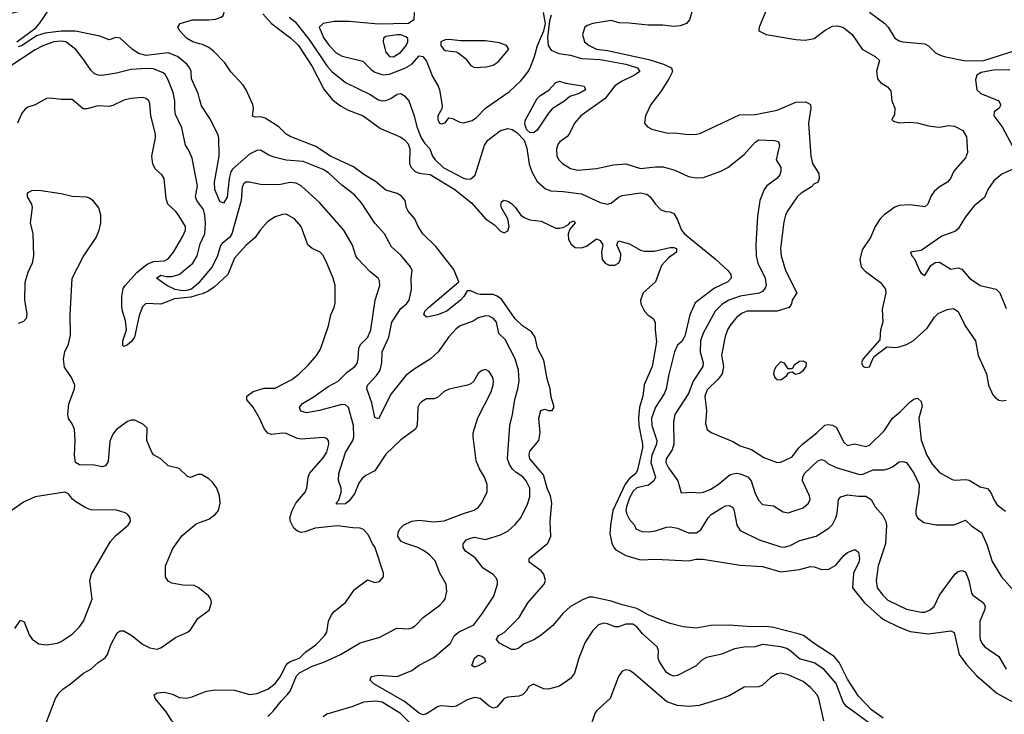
# Model space of a CAD drawing. Header units: inches. Extents: x 2001573 to 2220545, y 644482 to 846830.
# Tile 411 of 656: x 2099025 to 2104360, y 755865 to 759630. Entities that reach past the tile are written whole.
import ezdxf

# ---------------------------------------------------------------- set-up
doc = ezdxf.new("R2010")
doc.units = ezdxf.units.IN
doc.header["$MEASUREMENT"] = 0
doc.layers.add('C0795', color=7, linetype='Continuous')
doc.layers.add('C1705', color=7, linetype='Continuous')

msp = doc.modelspace()

# ---------------------------------------------------------------- linework, layer by layer
at = {"layer": 'C0795', "color": 5}
for points, elevation in [([(2099010, 759510.4), (2099113, 759587), (2099133.2, 759610), (2099186, 759690), (2099170, 759698.7), (2099084, 759690), (2098790, 759618.9)], 240), ([(2100000, 759499.9), (2099963.7, 759510), (2099929.6, 759530), (2099892.3, 759570), (2099882.7, 759590), (2099894, 759610), (2099961.2, 759630), (2100000, 759629.5)], 220), ([(2100000, 759201.9), (2099992.8, 759230), (2099955.8, 759310), (2099953.6, 759350), (2099948, 759368), (2099930.6, 759390), (2099880.7, 759430), (2099830, 759451.3), (2099710, 759437), (2099670, 759447.5), (2099634.6, 759470), (2099570, 759529.6), (2099546.9, 759533.1), (2099510, 759521.2), (2099460.3, 759540.3), (2099328.3, 759568.3), (2099250, 759568.2), (2099162.7, 759557.3), (2099117.1, 759542.9), (2099039.5, 759490), (2099016.7, 759483.3)], 240), ([(2100000, 758630), (2099985.7, 758650), (2099977.5, 758670), (2099988.1, 758730), (2099959.6, 758879.6), (2099942, 758922), (2099923.8, 758950), (2099903.4, 759043.4), (2099870, 759117), (2099865.3, 759145.3), (2099865.8, 759190), (2099856.1, 759236.1), (2099828.5, 759308.5), (2099813.5, 759333.5), (2099802.7, 759342.7), (2099750, 759363.2), (2099710, 759366), (2099630, 759359.9), (2099550, 759339.8), (2099470, 759328.7), (2099450, 759329.8), (2099430, 759336.8), (2099410, 759357.6), (2099373.6, 759413.6), (2099330, 759468.8), (2099275.3, 759510), (2099250, 759514.1), (2099210, 759509.5), (2099150, 759487.9), (2099110, 759466.8), (2098967.1, 759372.9)], 260), ([(2100000, 758140.5), (2099952.9, 758127.1), (2099863.6, 758116.4), (2099790, 758089.1), (2099708.6, 758091.4), (2099690, 758074.2), (2099672.7, 758027.3), (2099646.7, 757910), (2099630, 757884.7), (2099610, 757867.7), (2099590, 757858.7), (2099584.2, 757864.2), (2099584, 757890), (2099603.3, 757950), (2099598.3, 757998.3), (2099582, 758050), (2099578.1, 758078.1), (2099578.7, 758130), (2099586.4, 758173.6), (2099596.3, 758190), (2099660.8, 758259.2), (2099715.6, 758304.4), (2099750, 758319.9), (2099810, 758322.9), (2099830, 758334.3), (2099858, 758370), (2099910, 758457.6), (2099923.1, 758490), (2099923.1, 758510), (2099890, 758566), (2099872.1, 758590), (2099828.6, 758630), (2099819.2, 758659.2), (2099808, 758770), (2099795.6, 758790), (2099760.4, 758820.4), (2099746.6, 758846.6), (2099740.5, 758890), (2099761.5, 758990), (2099762, 759010), (2099735.5, 759110), (2099730, 759175.3), (2099725.1, 759190), (2099710, 759203.6), (2099688.3, 759208.3), (2099630, 759203.5), (2099590, 759193.3), (2099530, 759164.9), (2099510, 759160.2), (2099450, 759163.9), (2099390, 759147.6), (2099370, 759147.3), (2099310, 759196.9), (2099250, 759196.9), (2099190, 759205.4), (2099170, 759202.6), (2099110, 759169.5), (2099070, 759157), (2099054.7, 759145.3), (2099036.9, 759123.1), (2099013, 759070)], 280), ([(2100000, 757164.2), (2099990, 757164.2), (2099950, 757149.4), (2099934, 757154), (2099890, 757197.6), (2099830, 757211.6), (2099789.6, 757249.6), (2099751.1, 757271.1), (2099738.7, 757290), (2099714.3, 757350), (2099715.4, 757415.4), (2099696.6, 757436.6), (2099650, 757459.5), (2099630, 757459.5), (2099610, 757451.6), (2099550, 757409.6), (2099530, 757382.9), (2099514.5, 757345.5), (2099504.6, 757235.4), (2099490, 757211.1), (2099470, 757206.8), (2099430, 757215.6), (2099350, 757217.7), (2099328.6, 757230), (2099322, 757270), (2099325.4, 757350), (2099322, 757410), (2099310, 757439.5), (2099290, 757469.3), (2099285.4, 757490), (2099292.2, 757547.8), (2099323, 757630), (2099324, 757650), (2099306, 757690), (2099267.4, 757747.4), (2099262.2, 757790), (2099269.8, 757830), (2099289.1, 757870.9), (2099300, 757920), (2099298.5, 758030), (2099310.6, 758230), (2099370, 758345.3), (2099440.4, 758450), (2099456.8, 758490), (2099465.1, 758530), (2099465.7, 758570), (2099454.3, 758610), (2099426.1, 758646.1), (2099402.8, 758662.8), (2099388.1, 758668.1), (2099310, 758671.1), (2099250, 758686.2), (2099130, 758704.9), (2099090, 758702), (2099065.9, 758690), (2099065.3, 758670), (2099090.1, 758630.1), (2099092.8, 758612.8), (2099082.7, 758530), (2099095.9, 758470), (2099099.7, 758350), (2099093.8, 758310), (2099070, 758259.6), (2099054, 758206), (2099052.2, 758110), (2099063.7, 758036.3), (2099059.6, 758010), (2099046.5, 757993.5), (2099016.8, 757983.2)], 320), ([(2100000, 758210.2), (2099995.3, 758204.7), (2099955.5, 758170), (2099930, 758161.5), (2099910, 758160.7), (2099868.5, 758168.5), (2099823, 758190), (2099766.2, 758230), (2099790, 758245.4), (2099818.4, 758238.4), (2099850, 758238.3), (2099890, 758249.2), (2099964.1, 758310), (2099986.4, 758350), (2100000, 758400.5)], 260), ([(2098999, 756330), (2099030, 756376), (2099050, 756366), (2099076.7, 756296.7), (2099093.1, 756273.1), (2099130, 756247), (2099170, 756240.9), (2099230, 756250.3), (2099250, 756258.9), (2099310, 756299.5), (2099350, 756338.7), (2099370.9, 756370), (2099418, 756490), (2099404.7, 756590), (2099415.1, 756624.9), (2099517.8, 756802.2), (2099546.5, 756833.5), (2099613.2, 756890), (2099625.2, 756910), (2099624, 756930), (2099609.4, 756949.4), (2099597, 756957), (2099550, 756971.8), (2099410, 756973.5), (2099384.1, 756984.1), (2099330, 757016.9), (2099311.9, 757031.9), (2099290, 757060.9), (2099270, 757069.4), (2099110, 757044.7), (2099045.3, 757014.7), (2098930, 756934)], 340), ([(2100000, 756546.1), (2099992.3, 756552.3), (2099970, 756562.4), (2099910, 756565.3), (2099850, 756576.2), (2099830, 756586.2), (2099815, 756610), (2099815.6, 756670), (2099855.3, 756764.7), (2099906.5, 756833.5), (2099981.6, 756898.4), (2100000, 756904.9)], 320), ([(2099166.6, 755813.4), (2099218.6, 755950), (2099238.4, 755981.6), (2099258.7, 756001.3), (2099301.1, 756030), (2099371.1, 756088.9), (2099410, 756110.2), (2099450, 756145.6), (2099488.2, 756171.8), (2099501, 756190), (2099519.1, 756240.9), (2099553.1, 756306.9), (2099570, 756317.6), (2099590, 756317.1), (2099632.1, 756292.1), (2099690, 756244.7), (2099730, 756225), (2099770, 756218.2), (2099790, 756224.7), (2099870, 756280.7), (2099935.1, 756310), (2099950, 756323.7), (2099990, 756383.6), (2100000, 756391.2)], 320), ([(2100000, 755727), (2099993.5, 755730), (2099940.3, 755770), (2099870.7, 755810), (2099849.9, 755830), (2099818.3, 755878.3), (2099760.2, 755950), (2099754, 755970), (2099770, 755982.2), (2099810, 755984.2), (2099853.5, 755973.5), (2099890, 755956.6), (2099927.7, 755952.3), (2099960.6, 755959.4), (2100000, 755975.1)], 280)]:
    msp.add_lwpolyline(points, dxfattribs=dict(at, elevation=elevation))
at = {"layer": 'C1705', "color": 5}
for points, elevation in [([(2100000, 759629.5), (2100050, 759628.8), (2100086.6, 759633.4), (2100116.5, 759643.5), (2100127.1, 759652.9), (2100132.5, 759670), (2100128.3, 759690), (2100013.2, 759853.2), (2100000, 759859.9)], 220), ([(2102685.6, 759734.4), (2102655, 759630), (2102638.9, 759610), (2102603.8, 759596.2), (2102570, 759592.6), (2102510, 759600.1), (2102430, 759599.8), (2102327.8, 759612.2), (2102274.1, 759614.1), (2102230, 759626.4), (2102131.3, 759610), (2102100.4, 759599.6), (2102086.8, 759590), (2102074.8, 759550), (2102086, 759510), (2102110.6, 759490), (2102150.7, 759470), (2102210, 759462.5), (2102434.2, 759414.2), (2102514.6, 759390), (2102556.9, 759370), (2102562.4, 759350), (2102542.4, 759310), (2102499.5, 759240.5), (2102445.3, 759170), (2102415.5, 759110), (2102410.7, 759070), (2102427.3, 759050), (2102450, 759037.1), (2102530, 759016.2), (2102590, 759016), (2102648.2, 759008.2), (2102690, 759010.3), (2102710, 759014.3), (2102925.3, 759114.7), (2103010, 759115.9), (2103130, 759140.2), (2103230, 759183.5), (2103285.5, 759185.5), (2103310.2, 759170.2), (2103311.3, 759150), (2103299.7, 759070), (2103311.3, 758891.3), (2103321.8, 758850), (2103355.9, 758795.9), (2103358, 758770), (2103350, 758747.2), (2103330, 758741.1), (2103315.5, 758724.5), (2103259, 758690), (2103237.3, 758670), (2103184.5, 758590), (2103174, 758570), (2103165.2, 758534.8), (2103147.9, 758390), (2103151.5, 758350), (2103174.8, 758270), (2103236.3, 758150), (2103210.5, 758110), (2103207.8, 758090), (2103195.3, 758070), (2103130, 758049.9), (2102966.7, 758050), (2102940.6, 758039.4), (2102910, 758016.7), (2102872.3, 757970), (2102860.4, 757950), (2102847.5, 757912.5), (2102827.7, 757812.3), (2102839.3, 757750), (2102831.2, 757710), (2102810, 757681.4), (2102750, 757624), (2102737.1, 757590), (2102747.3, 757510), (2102742.2, 757442.2), (2102750, 757408), (2102772.9, 757392.9), (2102890, 757344.6), (2102930, 757320.2), (2102990, 757300.2), (2103057.7, 757257.7), (2103130, 757230.2), (2103150, 757231), (2103210, 757260.6), (2103246.2, 757310), (2103266.8, 757330), (2103345.3, 757390), (2103388, 757432), (2103403.7, 757436.3), (2103430, 757433), (2103450, 757422), (2103490, 757340.3), (2103510, 757321.6), (2103548.2, 757331.8), (2103610, 757317.3), (2103630, 757324.5), (2103710, 757402.3), (2103754, 757470), (2103795.6, 757504.4), (2103850, 757559.7), (2103870, 757573.4), (2103890, 757578), (2103910, 757560.7), (2103915.6, 757535.6), (2103896.9, 757470), (2103909.3, 757350.7), (2103940.5, 757270), (2103970, 757220.7), (2104010, 757175.5), (2104078.6, 757138.6), (2104093.7, 757133.7), (2104150, 757137.3), (2104170, 757134.3), (2104230, 757097.6), (2104270, 757089), (2104287.1, 757067.1), (2104305, 757025), (2104320.9, 757000.9), (2104367, 756967)], 280), ([(2103083.5, 759710), (2103032.1, 759590), (2103030.2, 759570), (2103070, 759550.1), (2103230, 759522.6), (2103281.2, 759518.8), (2103330.7, 759529.3), (2103390, 759574.4), (2103430, 759594.5), (2103457.4, 759597.4), (2103488.9, 759588.9), (2103535.5, 759550), (2103590.1, 759470.1), (2103660.3, 759430), (2103683.8, 759410), (2103668.1, 759351.9), (2103672.4, 759310), (2103688.7, 759290), (2103727.1, 759267.1), (2103744.9, 759244.9), (2103751.4, 759190), (2103766.7, 759150), (2103764.7, 759115.3), (2103751, 759090), (2103760.5, 759080.5), (2103790, 759070.5), (2103845.7, 759074.3), (2103888.3, 759071.7), (2103950, 759054.5), (2103990, 759048.7), (2104011.9, 759048.1), (2104056.5, 759056.5), (2104090, 759053.4), (2104136.3, 759030), (2104155.8, 758995.8), (2104160.2, 758910), (2104150, 758881.6), (2104086.4, 758810), (2104068.5, 758770), (2104052.4, 758750), (2104010, 758724.1), (2103980.9, 758699.1), (2103964.6, 758675.4), (2103945.8, 758630), (2103930, 758615.8), (2103850, 758626.2), (2103790, 758622.4), (2103766.4, 758613.6), (2103710, 758572.4), (2103687.8, 758550), (2103660.3, 758510), (2103635.8, 758450), (2103590, 758383.7), (2103576.9, 758330), (2103584.2, 758290), (2103606.8, 758266.8), (2103690, 758205.5), (2103715.8, 758170), (2103718.5, 758150), (2103698.9, 758061.1), (2103701.5, 757990), (2103690.3, 757950), (2103685.5, 757894.5), (2103594, 757790), (2103587.3, 757770), (2103596, 757750), (2103610, 757744.4), (2103630, 757748.7), (2103647.2, 757792.8), (2103655.8, 757804.2), (2103723.7, 757856.3), (2103770, 757854), (2103790, 757857.4), (2103830, 757870.3), (2103866, 757890), (2103941.7, 757958.3), (2103982.3, 758017.7), (2104002.3, 758037.7), (2104050, 758059.7), (2104085.3, 758065.3), (2104110, 758048.4), (2104147.7, 757970), (2104204.5, 757890), (2104219.1, 757810), (2104264.6, 757710), (2104274.4, 757650), (2104297.7, 757597.7), (2104310, 757582), (2104330, 757568), (2104350, 757563.8), (2104370, 757567)], 320), ([(2100342, 759662), (2100390, 759610.1), (2100495, 759530), (2100535.5, 759490), (2100610, 759377.3), (2100674, 759254), (2100718.1, 759198.1), (2100762.9, 759162.9), (2100801.2, 759141.2), (2100886.4, 759110), (2100980.1, 759040.1), (2101090, 758993.8), (2101110, 758978.8), (2101130, 758957.2), (2101139.3, 758930), (2101137.2, 758850), (2101146.1, 758830), (2101168, 758808), (2101190, 758799.2), (2101250, 758791.9), (2101383, 758710), (2101475.9, 758635.9), (2101550, 758551.2), (2101598.2, 758518.2), (2101630, 758483.6), (2101650, 758475.8), (2101670, 758486.4), (2101677.7, 758510), (2101669.8, 758550), (2101636, 758610), (2101631.6, 758628.4), (2101636.6, 758643.4), (2101648.2, 758651.8), (2101670, 758646.7), (2101690, 758633.8), (2101710, 758613.6), (2101740.7, 758570), (2101758, 758558), (2101790, 758546.3), (2101850, 758538.8), (2101930, 758499.6), (2101950, 758499.6), (2101973.5, 758506.5), (2101999.1, 758520.9), (2102010, 758532.8), (2102030, 758539.3), (2102036, 758530), (2102005.5, 758494.5), (2101997.1, 758470), (2101999.3, 758439.3), (2102013.6, 758413.6), (2102036, 758396), (2102070, 758393.8), (2102097.3, 758402.7), (2102150, 758442.6), (2102170, 758434), (2102184.9, 758410), (2102177.8, 758370), (2102182, 758330), (2102197, 758310), (2102218.8, 758298.8), (2102250, 758299.3), (2102269.2, 758310.8), (2102281.5, 758330), (2102282, 758362), (2102260.7, 758410), (2102270, 758430.7), (2102330, 758415.8), (2102390, 758381.5), (2102410, 758374.7), (2102463.7, 758376.3), (2102550, 758395.8), (2102570, 758395.8), (2102584.9, 758390), (2102583.8, 758370), (2102540.2, 758339.8), (2102502.6, 758297.4), (2102470, 758209.3), (2102403.1, 758150), (2102388.7, 758110), (2102390.4, 758090), (2102410.4, 758050), (2102428.2, 758030), (2102457, 758010), (2102469, 757990), (2102468.7, 757950), (2102476.4, 757883.6), (2102453.1, 757750), (2102409, 757651), (2102401.3, 757590), (2102383.6, 757530), (2102378.2, 757470), (2102379.9, 757430), (2102400.5, 757330), (2102399.7, 757310), (2102373.3, 757190), (2102363, 757170), (2102330, 757142.8), (2102306.6, 757113.4), (2102240.1, 756970), (2102226.6, 756890), (2102223.7, 756843.7), (2102233.3, 756793.3), (2102243.9, 756770), (2102256.2, 756756.2), (2102310, 756725.3), (2102390, 756702.5), (2102470, 756705.1), (2102650, 756696.5), (2102690, 756705.6), (2102726.7, 756706.7), (2102930, 756673.4), (2103050, 756666.3), (2103150, 756636.6), (2103250, 756650.1), (2103310, 756665.4), (2103330, 756665), (2103370.8, 756650.8), (2103410, 756652.3), (2103446.9, 756673.1), (2103490, 756726), (2103510, 756741.7), (2103550, 756757.6), (2103570, 756744), (2103576.2, 756710), (2103573, 756690), (2103543.6, 756630), (2103537.3, 756550), (2103603.5, 756470), (2103690, 756392.1), (2103710, 756377.2), (2103790, 756336.6), (2103850, 756314.3), (2103950, 756301.6), (2104070, 756318), (2104088.5, 756308.5), (2104116.6, 756190), (2104155.9, 756135.9), (2104210, 756076.2), (2104320, 755980), (2104448.6, 755908.6)], 220), ([(2100484.7, 759644.7), (2100518.2, 759618.2), (2100597.6, 759517.6), (2100690, 759380.4), (2100716.8, 759350), (2100790, 759290.1), (2100924.6, 759224.6), (2100970, 759196.1), (2100990, 759190.5), (2101010, 759193.1), (2101036.5, 759203.5), (2101070, 759226.3), (2101090, 759230.2), (2101110, 759217.2), (2101133.5, 759190), (2101163, 759110), (2101177.4, 759050), (2101201.5, 758990), (2101219.8, 758959.8), (2101247.9, 758930), (2101262, 758890), (2101275.7, 758870), (2101320.5, 758830), (2101430, 758772.1), (2101450, 758766), (2101470, 758768.3), (2101492.6, 758787.4), (2101543.9, 758950), (2101562.4, 758977.6), (2101630, 759029.1), (2101670, 759040.1), (2101694.4, 759034.4), (2101719.1, 759019.1), (2101757.9, 758977.9), (2101773.8, 758933.8), (2101786.6, 758846.6), (2101802.2, 758802.2), (2101830, 758753), (2101874.2, 758714.2), (2101902.6, 758702.6), (2101970, 758698.9), (2102070, 758685.6), (2102170, 758639.8), (2102210, 758631.1), (2102230, 758635.5), (2102270, 758669.2), (2102290, 758677.4), (2102390, 758691.8), (2102424.3, 758684.3), (2102442, 758670), (2102470.3, 758630), (2102500.1, 758600.1), (2102526, 758590), (2102550, 758589.2), (2102570, 758579.6), (2102588.4, 758548.4), (2102611.2, 758490), (2102626.8, 758470), (2102794.3, 758334.3), (2102863.2, 758270), (2102878, 758250), (2102879.6, 758230), (2102861.7, 758210), (2102790, 758174.3), (2102684.6, 758095.4), (2102657.3, 758030), (2102630, 757915.6), (2102613.2, 757886.8), (2102590, 757866.2), (2102572.8, 757830), (2102540.1, 757699.9), (2102529, 757630), (2102516.9, 757603.1), (2102470.1, 757529.9), (2102448.6, 757470), (2102450.5, 757430.5), (2102477, 757350), (2102476.2, 757330), (2102451.4, 757270), (2102445.3, 757230), (2102470.1, 757150), (2102460.7, 757130), (2102433.3, 757106.7), (2102370, 757092.2), (2102350, 757075.4), (2102330, 757037.8), (2102312.7, 756990), (2102310.1, 756970), (2102315.4, 756950), (2102330, 756921.1), (2102356, 756890), (2102364.7, 756870), (2102395.5, 756855.5), (2102433.4, 756853.4), (2102470, 756860.2), (2102530, 756880.1), (2102550, 756881.7), (2102590, 756873.4), (2102648.8, 756848.8), (2102690, 756848.6), (2102715.2, 756864.8), (2102754.9, 756930), (2102771.6, 756948.4), (2102830, 756985), (2102850, 756995), (2102870, 756997.6), (2102887.8, 756987.8), (2102895.3, 756975.3), (2102911.4, 756890), (2102930, 756861.1), (2103032.7, 756810), (2103150, 756772.9), (2103170, 756771.9), (2103199.9, 756780.1), (2103252.8, 756807.2), (2103340.5, 756830), (2103410, 756873.2), (2103430, 756894), (2103448.3, 756930), (2103454.9, 756954.9), (2103462.6, 757030), (2103475.3, 757044.7), (2103510, 757054.2), (2103570, 757047), (2103610, 757047.8), (2103638.7, 757030), (2103660.3, 756990), (2103702.6, 756942.6), (2103719.1, 756910), (2103722, 756890), (2103717.5, 756790), (2103677.3, 756670), (2103666.1, 756590), (2103671.9, 756550), (2103702.4, 756510), (2103730, 756483.4), (2103830, 756435.4), (2103910, 756418.6), (2103930, 756419.5), (2103955.3, 756430), (2103979.9, 756450), (2104009, 756511), (2104093.4, 756626.6), (2104110, 756639.6), (2104130, 756645.3), (2104150, 756637), (2104168.8, 756590), (2104182.4, 756522.4), (2104190.2, 756510), (2104248, 756470), (2104256.5, 756450), (2104252.7, 756430), (2104227.5, 756370), (2104227.4, 756287.4), (2104229.4, 756270), (2104238.6, 756250), (2104254.6, 756230), (2104330, 756178.5), (2104371.2, 756110)], 240), ([(2101162.8, 759670), (2101161, 759630), (2101131.3, 759610), (2100970, 759606), (2100810, 759619.9), (2100730, 759620.7), (2100669, 759610), (2100648.2, 759590), (2100672.6, 759530), (2100701.5, 759490), (2100741, 759450), (2100773.2, 759433.2), (2100885.1, 759405.1), (2100930, 759360.1), (2100950, 759346.3), (2100976.2, 759336.2), (2100992.3, 759332.3), (2101030, 759335.3), (2101112, 759368), (2101150.3, 759389.7), (2101190, 759434.7), (2101210, 759431.1), (2101230, 759405.5), (2101262.1, 759322.1), (2101293.2, 759270), (2101299.8, 759250), (2101314.7, 759165.3), (2101312.7, 759147.3), (2101290.6, 759110), (2101290.5, 759090), (2101300.7, 759070), (2101310, 759065.7), (2101330, 759070.8), (2101350, 759098.8), (2101370, 759094.3), (2101410, 759074.6), (2101430, 759071.6), (2101476.8, 759083.2), (2101500.3, 759099.7), (2101548.6, 759150), (2101679.2, 759240.8), (2101740.7, 759299.3), (2101776.3, 759343.7), (2101790.8, 759369.2), (2101815.5, 759430), (2101830.4, 759490), (2101865.7, 759570), (2101874.3, 759610), (2101863.1, 759670)], 260), ([(2101905, 759655), (2101896.6, 759623.4), (2101885.4, 759534.6), (2101889.2, 759490), (2101904.9, 759464.9), (2101947.2, 759447.2), (2102010, 759437.8), (2102070, 759420), (2102170, 759414.6), (2102310, 759388.6), (2102373.2, 759370), (2102385.2, 759350), (2102356.9, 759330), (2102290, 759297.7), (2102250, 759272.1), (2102197.4, 759202.6), (2102065.5, 759110), (2102031.2, 759070), (2102003.2, 759010), (2101990, 758995.3), (2101951.3, 758968.7), (2101942.9, 758957.1), (2101933.2, 758930), (2101935.4, 758890), (2101946.7, 758870), (2101965.8, 758850), (2102010, 758822.8), (2102050, 758814.5), (2102150, 758824.3), (2102243.5, 758843.5), (2102310, 758849.5), (2102390, 758824.1), (2102470, 758833), (2102511.9, 758831.9), (2102575, 758815), (2102650, 758780.2), (2102690, 758773), (2102730, 758774.2), (2102823.6, 758810), (2102861.7, 758830), (2102950, 758898.8), (2103010, 758966.2), (2103030, 758978.5), (2103115.5, 758975.5), (2103137.1, 758970), (2103141.5, 758950), (2103124.9, 758870), (2103148.9, 758830), (2103150.2, 758810), (2103144.6, 758790), (2103128.6, 758770), (2103073, 758730), (2103059.8, 758710), (2103035.5, 758650), (2103023.3, 758563.3), (2103013.3, 758410), (2103015.6, 758350), (2103025.1, 758310), (2103064.6, 758230), (2103070.1, 758190), (2103065.3, 758174.7), (2103050, 758156.5), (2103031.7, 758148.3), (2102930, 758131.1), (2102867.9, 758110), (2102830, 758086), (2102793.7, 758050), (2102729, 757931), (2102714.9, 757890), (2102712.4, 757830), (2102729, 757770), (2102726.9, 757750), (2102674.4, 757670), (2102650, 757603.5), (2102574.3, 757490), (2102568.8, 757450), (2102569, 757330), (2102560.5, 757299.5), (2102528, 757250), (2102527.1, 757230), (2102540.4, 757200.4), (2102591.8, 757130), (2102610, 757066), (2102670, 757069), (2102710, 757065), (2102730, 757068.6), (2102770, 757085), (2102809.8, 757110), (2102875.8, 757164.2), (2102907.9, 757172.1), (2102930, 757168.8), (2102970, 757151.6), (2102989.4, 757130), (2103010, 757062), (2103030, 757024.2), (2103050, 757002), (2103110, 756995), (2103161.8, 756961.8), (2103190, 756957.5), (2103270, 756985), (2103299.1, 757010), (2103307.6, 757030), (2103305.6, 757050), (2103267.5, 757130), (2103268.2, 757150), (2103278, 757170), (2103350, 757239.8), (2103370, 757246.8), (2103390, 757239.3), (2103404.9, 757224.9), (2103450, 757202), (2103570, 757166.8), (2103590, 757164.7), (2103650, 757190.2), (2103710, 757190.7), (2103730, 757195), (2103753.8, 757206.2), (2103790, 757234.1), (2103810, 757236.3), (2103830, 757230.2), (2103870, 757171.4), (2103898.4, 757110), (2103898.1, 757070), (2103880.6, 756970), (2103881.1, 756950), (2103889.2, 756930), (2103924.6, 756904.6), (2103991.4, 756891.4), (2104087.8, 756892.2), (2104150, 756917), (2104184.1, 756884.1), (2104237.4, 756850), (2104265.9, 756785.9), (2104293.9, 756693.9), (2104344.5, 756610), (2104415, 756530)], 260), ([(2103630, 759670.3), (2103712.9, 759610), (2103730.3, 759590), (2103767.6, 759530), (2103790, 759515.8), (2103810.2, 759510.2), (2103930, 759499.6), (2103950, 759488.5), (2103986.7, 759450), (2104010, 759439.2), (2104034.8, 759430), (2104150, 759407.9), (2104250, 759408.9), (2104430, 759466.7)], 340), ([(2103704.2, 755844.2), (2103641.2, 755890), (2103570, 755963.9), (2103510, 756055.5), (2103465.6, 756145.6), (2103439.1, 756179.1), (2103330, 756249.4), (2103273, 756293), (2103250, 756300.3), (2103110, 756334.7), (2103070, 756340.1), (2102990, 756339.7), (2102870, 756349), (2102770, 756347.1), (2102690, 756332.8), (2102620, 756340), (2102550, 756357.9), (2102497, 756377), (2102430, 756405.1), (2102370, 756438.7), (2102290, 756457.6), (2102230, 756478.1), (2102130, 756499.6), (2102110, 756499.9), (2102074.3, 756485.7), (2102010, 756449.1), (2101968.6, 756411.4), (2101914.1, 756345.9), (2101850, 756294.1), (2101811.6, 756268.4), (2101755.3, 756244.7), (2101730, 756224.4), (2101710, 756216.1), (2101690, 756216.7), (2101624.4, 756250), (2101609.3, 756270), (2101618.6, 756290), (2101650.9, 756309.1), (2101731, 756389), (2101778.8, 756470), (2101866.8, 756570), (2101875.2, 756590), (2101865, 756625), (2101850, 756643.5), (2101786, 756690), (2101785.4, 756710), (2101887.8, 756792.2), (2101904.1, 756830), (2101898.9, 756910), (2101908.7, 757010), (2101901.6, 757050), (2101883.4, 757090), (2101863.1, 757163.1), (2101789.8, 757250), (2101785, 757270), (2101790, 757292), (2101837.6, 757350), (2101840.5, 757359.5), (2101845.1, 757390), (2101838, 757470), (2101848.5, 757511.5), (2101870, 757518.8), (2101890, 757511), (2101910, 757511.3), (2101921.2, 757530), (2101904.5, 757584.5), (2101898.9, 757630), (2101884.1, 757684.1), (2101865.6, 757785.6), (2101830.8, 757850), (2101819.2, 757910), (2101798.4, 757938.4), (2101750, 757970.7), (2101710, 758008.7), (2101635.5, 758115.5), (2101612.2, 758132.2), (2101590, 758140.6), (2101520.4, 758140.4), (2101503.8, 758143.8), (2101470, 758161.1), (2101450, 758161.2), (2101431.8, 758130), (2101413.4, 758110), (2101340.4, 758050), (2101290, 758029.7), (2101250, 758021.3), (2101230, 758018.4), (2101215.1, 758030), (2101221.1, 758050), (2101240.5, 758070), (2101405.2, 758210), (2101377, 758277), (2101280.7, 758400.7), (2101210, 758469.6), (2101184.2, 758510), (2101166.4, 758550), (2101130, 758592.6), (2101121.6, 758610), (2101113.2, 758650), (2101093.9, 758673.9), (2101070, 758688), (2101010, 758705.6), (2100953.9, 758753.9), (2100890, 758791), (2100833.3, 758833.3), (2100710, 758890.6), (2100630, 758942.8), (2100490, 758996.5), (2100469.9, 759009.9), (2100430, 759049.8), (2100355.7, 759095.7), (2100330, 759103.4), (2100301.3, 759101.3), (2100287.6, 759107.6), (2100292.3, 759147.7), (2100288.8, 759170), (2100251.7, 759250), (2100235.8, 759275.8), (2100170, 759347.6), (2100136.2, 759396.2), (2100078, 759458), (2100050, 759479.2), (2100015.5, 759495.5), (2100000, 759499.9)], 220), ([(2104390, 759357.7), (2104302.4, 759357.6), (2104235.6, 759344.4), (2104210.8, 759330), (2104204.5, 759304.5), (2104210.6, 759250), (2104233, 759230), (2104330.2, 759190), (2104340.2, 759170), (2104337.8, 759162.2), (2104331.8, 759150), (2104304.7, 759130), (2104303.9, 759110), (2104349.4, 759050), (2104404.6, 758944.6)], 340), ([(2103666, 755790), (2103503.8, 755910), (2103488.1, 755930), (2103450, 756031.7), (2103383, 756110), (2103330, 756143.4), (2103250, 756165.4), (2103205.7, 756205.7), (2103181.2, 756221.2), (2103150, 756230.9), (2103050, 756243), (2103010, 756229.9), (2102950, 756229.2), (2102899.2, 756220.8), (2102830, 756190.9), (2102746.8, 756173.2), (2102722, 756158), (2102690, 756127.3), (2102590, 756074.9), (2102570, 756072.6), (2102550, 756078.4), (2102530, 756091.7), (2102491.2, 756150), (2102484.7, 756170), (2102486.5, 756210), (2102479.4, 756230), (2102400.4, 756300.4), (2102370, 756338.4), (2102346.7, 756353.3), (2102310, 756353.8), (2102270, 756339.2), (2102250, 756339.2), (2102210, 756356.2), (2102190, 756359.1), (2102161.1, 756350), (2102130, 756318.7), (2102090, 756256.9), (2102055.1, 756170), (2102031.8, 756088.2), (2102010, 756059.2), (2101950, 756018), (2101890, 756002), (2101862.9, 756002.9), (2101810, 756028.7), (2101784.3, 756015.7), (2101768.9, 755990), (2101750, 755971.1), (2101730, 755963.5), (2101670, 755957.2), (2101650.2, 755949.8), (2101610, 755903.5), (2101590, 755898), (2101570, 755908.4), (2101519.6, 755950), (2101490, 755956.1), (2101450, 755943.5), (2101390, 755909.3), (2101370, 755905), (2101310, 755911.6), (2101292.7, 755907.3), (2101230, 755866.7), (2101210, 755862.9), (2101190, 755871.8), (2101110, 755934.7), (2100943.5, 756030), (2100923.7, 756050), (2100930, 756070.2), (2100970, 756076.3), (2101070.5, 756069.5), (2101150, 756101.8), (2101190, 756130.9), (2101270, 756172.2), (2101358.9, 756250), (2101378.7, 756290), (2101402.4, 756310), (2101485.7, 756350), (2101530, 756407.2), (2101595, 756505), (2101614.7, 756570), (2101613.4, 756590), (2101605.9, 756605.9), (2101590, 756622.4), (2101536.9, 756656.9), (2101493.3, 756713.3), (2101441.7, 756750), (2101428.6, 756770), (2101428.2, 756790), (2101445.1, 756810), (2101470, 756820.3), (2101490, 756824.9), (2101550, 756813.2), (2101630, 756837.2), (2101670, 756858.5), (2101710, 756894.7), (2101740.2, 756930), (2101776, 757004), (2101790, 757044.6), (2101789.9, 757090), (2101770.4, 757130), (2101752.3, 757152.3), (2101715.3, 757175.3), (2101694.7, 757194.7), (2101679.1, 757219.1), (2101668.7, 757250), (2101680.9, 757430), (2101695.6, 757490), (2101707.8, 757572.2), (2101725.2, 757630), (2101731.7, 757670), (2101728.3, 757730), (2101710, 757792.2), (2101655.9, 757895.9), (2101622.2, 757930), (2101609.1, 757990), (2101593.5, 758010), (2101570, 758022.4), (2101550, 758025.2), (2101510, 758014.1), (2101483.3, 757996.7), (2101411.8, 757970), (2101390, 757955), (2101350, 757912), (2101293.4, 757830), (2101250.3, 757790), (2101163.3, 757736.7), (2101117.5, 757702.5), (2101037.9, 757602.1), (2100970, 757466), (2100950, 757473.2), (2100933.1, 757553.1), (2100907.2, 757630), (2100909.8, 757650), (2100958.8, 757701.2), (2100978, 757730), (2100987.1, 757770), (2100989, 757830), (2101024.8, 757910), (2101041.3, 757990), (2101090, 758064.6), (2101121.6, 758090), (2101136.1, 758110), (2101148.5, 758170), (2101147.1, 758230), (2101151.6, 758270), (2101143.5, 758290), (2101090, 758353.5), (2101039.7, 758399.7), (2101002, 758470), (2100950, 758528), (2100878.1, 758638.1), (2100840.1, 758680.1), (2100770, 758733.7), (2100699.4, 758799.4), (2100670, 758817.7), (2100560.9, 758860.9), (2100470, 758868.7), (2100404.9, 758884.9), (2100376, 758896), (2100330, 758923.9), (2100310, 758921.4), (2100270, 758901.3), (2100179.3, 758820.7), (2100170, 758806), (2100159.9, 758770), (2100150, 758669), (2100130, 758635.3), (2100110, 758645.1), (2100083.4, 758710), (2100081.6, 758750), (2100106.9, 758890), (2100104.7, 758990), (2100099.2, 759010), (2100055.1, 759095.1), (2100010, 759162.9), (2100000, 759201.9)], 240), ([(2104425.7, 758830), (2104347.8, 758792.2), (2104303.6, 758756.4), (2104271, 758710), (2104253.2, 758666.8), (2104197.9, 758622.1), (2104150, 758562.6), (2104110, 758496.3), (2104096.6, 758483.4), (2104022.7, 758457.3), (2103910, 758378.9), (2103851.3, 758370), (2103859.1, 758350), (2103873.3, 758333.3), (2103900.3, 758270), (2103910, 758255.5), (2103930, 758243), (2103961.6, 758298.4), (2103985.9, 758314.1), (2104010, 758315.8), (2104070, 758277.6), (2104110, 758285.2), (2104130, 758278.2), (2104172, 758230), (2104230, 758189.4), (2104315.5, 758170), (2104336.4, 758150), (2104370, 758065.5)], 340), ([(2100370, 755852.8), (2100398.7, 755881.3), (2100442.9, 755937.1), (2100475.5, 755970), (2100490, 755990.2), (2100526, 756074), (2100540.8, 756090), (2100610, 756125.1), (2100673, 756147), (2100764.4, 756190), (2100870, 756252.9), (2100976.4, 756283.6), (2101068.2, 756331.8), (2101130, 756328.6), (2101150, 756333), (2101170, 756346.7), (2101211.3, 756390), (2101302.6, 756457.4), (2101322, 756478), (2101330, 756490.7), (2101339.3, 756530), (2101335.6, 756570), (2101301.7, 756630), (2101277.4, 756697.4), (2101246.6, 756730), (2101213.7, 756753.7), (2101182.4, 756770), (2101111.9, 756791.9), (2101090, 756803.8), (2101073.8, 756830), (2101075.9, 756850), (2101084.6, 756870), (2101105.1, 756890), (2101150, 756911.4), (2101190, 756918.1), (2101270, 756907.7), (2101326.2, 756913.8), (2101430, 756954.4), (2101488.4, 756971.6), (2101511.7, 756988.3), (2101527.5, 757010), (2101557.8, 757070), (2101559.2, 757110), (2101544.7, 757150), (2101516.5, 757196.5), (2101498.2, 757238.2), (2101481.6, 757370), (2101482.8, 757390), (2101508.3, 757471.7), (2101577.8, 757610), (2101591.6, 757650), (2101592.5, 757672.5), (2101589.7, 757690), (2101570, 757722.9), (2101550, 757733.6), (2101530, 757729.6), (2101510, 757712.3), (2101485.3, 757670), (2101470, 757656.9), (2101450.9, 757649.1), (2101351.9, 757628.1), (2101325.9, 757614.1), (2101290, 757582), (2101270, 757575.6), (2101230, 757574.7), (2101202, 757558), (2101191.4, 757548.6), (2101182, 757530), (2101179, 757430), (2101170.1, 757409.9), (2101090, 757352.1), (2101010, 757275.4), (2100950, 757184.5), (2100900, 757160), (2100878.8, 757141.2), (2100862.1, 757117.9), (2100839.3, 757060.7), (2100810, 757022.8), (2100790, 757006.3), (2100744.1, 757004.1), (2100739.6, 757010), (2100754.6, 757025.4), (2100767.9, 757070), (2100766.9, 757090), (2100752.8, 757132.8), (2100753.9, 757170), (2100790, 757283.9), (2100829.9, 757350), (2100836, 757370), (2100833.8, 757430), (2100807.3, 757527.3), (2100790, 757542.8), (2100770, 757545), (2100650, 757512), (2100578.6, 757498.6), (2100548.5, 757508.5), (2100541.7, 757530), (2100557.4, 757550), (2100615.7, 757584.3), (2100697.3, 757642.7), (2100751.2, 757670), (2100800.3, 757719.7), (2100840.4, 757750), (2100853.1, 757766.9), (2100859.8, 757790), (2100862.2, 757850), (2100872, 757870), (2100911.6, 757910), (2100927.6, 757950), (2100951.5, 758110), (2100976.4, 758190), (2100974.2, 758214.2), (2100966.9, 758230), (2100924.2, 758264.2), (2100856.5, 758336.5), (2100846.8, 758350), (2100828.5, 758408.5), (2100780.9, 758490), (2100650, 758639.8), (2100550, 758729.8), (2100523.4, 758743.4), (2100490, 758747.7), (2100430, 758735.4), (2100330, 758736.2), (2100270, 758749.7), (2100250, 758749.6), (2100239.9, 758740.1), (2100230, 758724), (2100225.8, 758650), (2100175.1, 758470), (2100161.9, 758450), (2100122.1, 758417.9), (2100114.2, 758405.8), (2100097.6, 758350), (2100069, 758291), (2100000, 758210.2)], 260), ([(2100000, 758400.5), (2100004.1, 758415.9), (2100028.2, 758470), (2100032, 758528), (2100029.1, 758570), (2100020.8, 758600.8), (2100000, 758630)], 260), ([(2100000, 755975.1), (2100037.2, 755990), (2100082.9, 755997.1), (2100190, 755996.2), (2100270, 755973.2), (2100310, 755978.2), (2100370, 756000.6), (2100410, 756032.3), (2100438.3, 756070), (2100467.8, 756130), (2100478, 756142), (2100490, 756151.5), (2100540.8, 756170), (2100576.3, 756203.7), (2100630, 756242.3), (2100677.2, 756290), (2100689.7, 756310), (2100698.7, 756370), (2100715.5, 756404.5), (2100730, 756422.4), (2100790, 756470.4), (2100838.7, 756541.3), (2100910, 756594.4), (2100950, 756580.4), (2100974.3, 756585.7), (2100996, 756610), (2100996.2, 756630), (2100950, 756772.7), (2100937, 756790), (2100916, 756836), (2100887.7, 756867.7), (2100870, 756874), (2100830, 756875), (2100747.5, 756887.5), (2100625.5, 756874.5), (2100570, 756853.4), (2100550, 756850.4), (2100530, 756857.4), (2100510, 756874.3), (2100492, 756910), (2100489.4, 756930), (2100501, 756970), (2100522.4, 757010), (2100572.7, 757070), (2100581, 757090), (2100589, 757150), (2100596.4, 757170), (2100670, 757254.9), (2100690, 757286.4), (2100701, 757330), (2100698.7, 757350), (2100690, 757360.7), (2100670, 757366), (2100550, 757356.8), (2100530, 757360.4), (2100470, 757387), (2100450, 757389.8), (2100390, 757380.9), (2100370, 757388.7), (2100351.4, 757411.4), (2100324.5, 757470), (2100289.9, 757529.9), (2100255.3, 757570), (2100255.3, 757590), (2100290, 757614.5), (2100350, 757632.3), (2100410, 757633.1), (2100500, 757680), (2100540.5, 757710), (2100590, 757758.7), (2100633.3, 757810), (2100655.7, 757844.3), (2100698, 757970), (2100712, 758030), (2100729.8, 758070.2), (2100734.7, 758094.7), (2100734.7, 758190), (2100724, 758230), (2100689.8, 758310), (2100670, 758351.5), (2100654.3, 758370), (2100609.6, 758390), (2100586.9, 758410), (2100550, 758509.5), (2100515.1, 758550), (2100470, 758575.4), (2100450, 758575.1), (2100410, 758562.2), (2100370, 758536), (2100328.9, 758490), (2100301.1, 758450), (2100250, 758406.8), (2100190, 758338.2), (2100152.3, 758250), (2100078.9, 758181.1), (2100042.4, 758157.6), (2100015.2, 758144.8), (2100000, 758140.5)], 280), ([(2100000, 756904.9), (2100050, 756922.6), (2100087, 756950), (2100102, 756970), (2100111.1, 757008.9), (2100108, 757050), (2100093.1, 757090), (2100070, 757123.5), (2100050, 757141.1), (2100010, 757164.2), (2100000, 757164.2)], 320), ([(2100000, 756391.2), (2100051.3, 756430), (2100065.1, 756470), (2100060.5, 756490), (2100047.6, 756507.6), (2100000, 756546.1)], 320), ([(2103382, 755830), (2103354.5, 755950), (2103345.7, 755970), (2103310.6, 756010), (2103270, 756043.4), (2103190, 756079.5), (2103150, 756087.2), (2103130, 756084.1), (2103095.8, 756064.2), (2103050, 756023), (2103030, 756014), (2102950, 756011.8), (2102870, 755965.8), (2102830, 755949.8), (2102707.7, 755912.3), (2102652.2, 755907.8), (2102590, 755913.2), (2102532.7, 755932.7), (2102350, 756089.6), (2102330, 756102), (2102310, 756106.6), (2102290, 756098), (2102270.3, 756069.7), (2102225.3, 755950), (2102150, 755884.2), (2102141.3, 755870), (2102124.4, 755815.6)], 260), ([(2101138.7, 755818.7), (2101089.1, 755869.1), (2100990, 755930.4), (2100955.8, 755935.8), (2100888.4, 755931.6), (2100830, 755907.9), (2100690, 755865.6), (2100669.2, 755850.8)], 260)]:
    msp.add_lwpolyline(points, dxfattribs=dict(at, elevation=elevation))
for points, elevation in [([(2101090, 759548.1), (2101070, 759548), (2101010, 759539.2), (2100997.1, 759530), (2100994, 759510), (2101010, 759454.4), (2101030, 759430.3), (2101050, 759428.8), (2101090, 759453.7), (2101119.5, 759490), (2101129, 759510), (2101128.8, 759528.8), (2101117.9, 759537.9)], 280), ([(2101350, 759522.5), (2101330, 759521.1), (2101307.8, 759510), (2101307.2, 759490), (2101321.7, 759470), (2101330, 759463.9), (2101390, 759455.6), (2101400.5, 759450), (2101440.2, 759420.2), (2101470, 759382.8), (2101490, 759370.6), (2101554.2, 759374.2), (2101590, 759383.7), (2101617.8, 759402.2), (2101675.1, 759470), (2101662.6, 759490), (2101624.6, 759504.6), (2101550, 759514.9), (2101415.6, 759515.6)], 280), ([(2101810, 759017.5), (2101790, 759018.4), (2101773.4, 759033.4), (2101762.5, 759062.5), (2101763.9, 759083.9), (2101830, 759202.3), (2101843.1, 759216.9), (2101892.2, 759247.8), (2101930, 759290.3), (2101950, 759298), (2101985.4, 759285.4), (2102084.7, 759270), (2102090.5, 759250), (2102056.3, 759230), (2102006.6, 759213.4), (2101978.5, 759190), (2101910, 759146.6), (2101890, 759124.5), (2101830, 759032.3)], 240), ([(2103270, 757779.3), (2103250, 757778), (2103222, 757758), (2103210, 757738), (2103190, 757738), (2103170, 757769), (2103150, 757775.1), (2103123.7, 757750), (2103112.7, 757730), (2103108.9, 757710), (2103117.3, 757690), (2103130, 757679.1), (2103150, 757678), (2103180.9, 757699.1), (2103190, 757714), (2103200.4, 757719.6), (2103210, 757722), (2103228.1, 757708.1), (2103250, 757713.4), (2103272, 757730), (2103286, 757750), (2103288.7, 757770)], 320), ([(2101490, 756119.7), (2101475.6, 756130), (2101490, 756168.5), (2101510, 756184.7), (2101530, 756180.7), (2101543.6, 756170), (2101548.4, 756150), (2101510, 756127.1)], 220)]:
    msp.add_lwpolyline(points, close=True, dxfattribs=dict(at, elevation=elevation))

doc.saveas('drawing.dxf')
